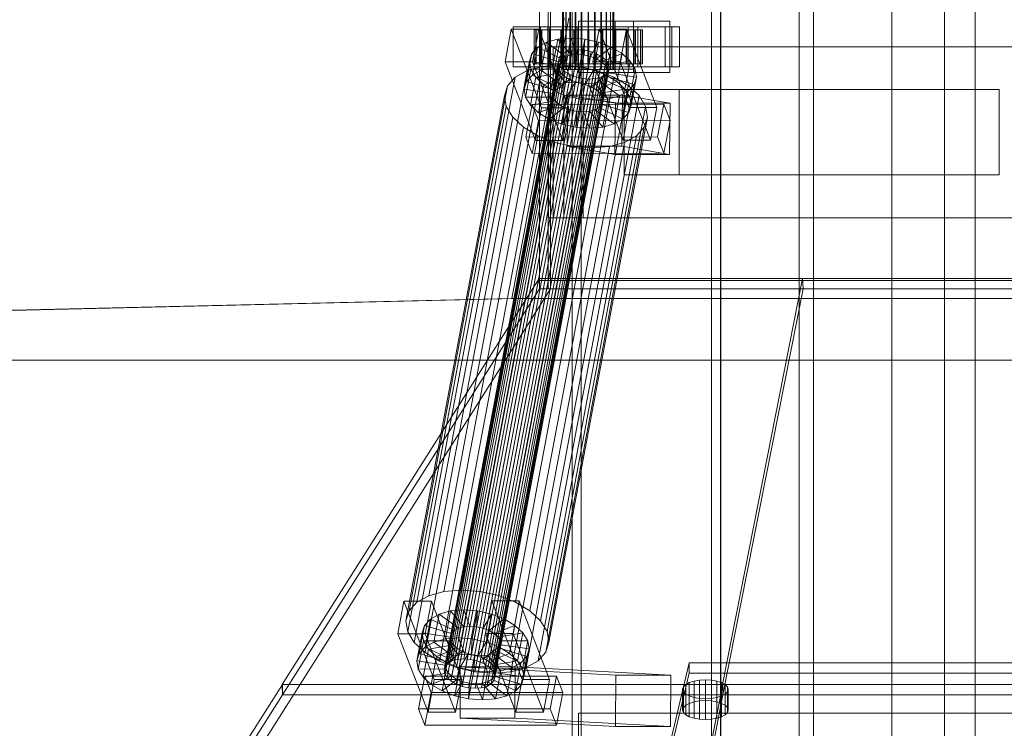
# Model space of a CAD drawing. Header units: millimetres. Extents: x -4738 to 65662, y -68080 to 6847.
# Tile 439 of 656: x 1729 to 2075, y -18379 to -18130. Entities that reach past the tile are written whole.
import ezdxf

# ---------------------------------------------------------------- set-up
doc = ezdxf.new("R2010")
doc.units = ezdxf.units.MM
doc.layers.add('superior_C01', color=7, linetype='Continuous', lineweight=0)
doc.layers.add('superior_tolva-C01', color=7, linetype='Continuous', lineweight=0)

msp = doc.modelspace()

# ---------------------------------------------------------------- linework, layer by layer
at = {"layer": 'superior_C01'}
for p, q in [((2053.856, -17550), (2053.856, -18450)), ((2064.641, -18450), (2064.641, -17550)), ((1975.375, -17570), (1975.375, -18430)), ((2002.875, -17570), (2002.875, -18430)), ((2007.875, -18430), (2007.875, -17570)), ((2035.375, -18430), (2035.375, -17570)), ((1923.146, -17575), (1923.146, -18425)), ((1926.382, -18425), (1926.382, -17575)), ((1972.065, -18425), (1972.065, -17575)), ((1975.301, -17575), (1975.301, -18425)), ((1919.841, -18148), (1919.841, -17852)), ((1920.122, -18148), (1920.122, -17852)), ((1920.174, -18148), (1920.174, -17852)), ((1920.996, -18148), (1920.996, -17852)), ((1921.097, -18148), (1921.097, -17852)), ((1922.406, -18148), (1922.406, -17852)), ((1922.548, -18148), (1922.548, -17852)), ((1924.254, -18148), (1924.254, -17852)), ((1924.428, -18148), (1924.428, -17852)), ((1926.414, -18148), (1926.414, -17852)), ((1926.609, -18148), (1926.609, -17852)), ((1928.74, -18148), (1928.74, -17852)), ((1928.941, -18148), (1928.941, -17852)), ((1931.072, -18148), (1931.072, -17852)), ((1931.267, -18148), (1931.267, -17852)), ((1933.253, -18148), (1933.253, -17852)), ((1933.427, -18148), (1933.427, -17852)), ((1935.133, -18148), (1935.133, -17852)), ((1935.275, -18148), (1935.275, -17852)), ((1936.584, -18148), (1936.584, -17852)), ((1936.685, -18148), (1936.685, -17852)), ((1937.507, -17852), (1937.507, -18148)), ((1937.559, -18148), (1937.559, -17852)), ((1937.84, -18148), (1937.84, -17852)), ((1920.384, -18130), (1901.94, -18228.298)), ((1903.548, -18228.298), (1921.992, -18130)), ((1944.671, -18131), (1925.412, -18131)), ((1925.412, -18131), (1925.412, -18149)), ((1938.246, -18131), (1925.412, -18131)), ((1938.246, -18149), (1938.246, -18131)), ((1938.246, -18131), (1957.505, -18131)), ((1944.671, -18149), (1944.671, -18131)), ((1944.671, -18131), (1957.505, -18131)), ((1957.505, -18131), (1957.505, -18149)), ((1901.79, -18133.859), (1899.638, -18145.327)), ((1911.419, -18133.847), (1901.79, -18133.859)), ((1912.422, -18161.391), (1901.79, -18133.859)), ((1912.047, -18133), (1902.417, -18133)), ((1902.417, -18133), (1902.417, -18147)), ((1915.359, -18133), (1902.417, -18133)), ((1909.267, -18145.315), (1911.419, -18133.847)), ((1910.434, -18134), (1909.842, -18134)), ((1909.842, -18134), (1919.841, -18134)), ((1909.842, -18146), (1909.842, -18134)), ((1909.842, -18134), (1910.544, -18134)), ((1912.281, -18134), (1910.434, -18134)), ((1910.434, -18134), (1920.122, -18134)), ((1910.434, -18146), (1910.434, -18134)), ((1910.544, -18134), (1920.174, -18134)), ((1910.544, -18146), (1910.544, -18134)), ((1910.544, -18134), (1912.493, -18134)), ((1911.419, -18133.847), (1922.052, -18161.379)), ((1958.153, -18133), (1911.93, -18133)), ((1911.93, -18133), (1911.93, -18147)), ((1914.627, -18133), (1911.93, -18133)), ((1912.047, -18147), (1912.047, -18133)), ((1912.047, -18133), (1924.988, -18133)), ((1915.256, -18134), (1912.281, -18134)), ((1912.281, -18134), (1920.996, -18134)), ((1912.281, -18146), (1912.281, -18134)), ((1912.493, -18134), (1921.097, -18134)), ((1912.493, -18146), (1912.493, -18134)), ((1912.493, -18134), (1915.557, -18134)), ((1914.627, -18147), (1914.627, -18133)), ((1914.627, -18133), (1960.849, -18133)), ((1919.157, -18134), (1915.256, -18134)), ((1915.256, -18134), (1922.406, -18134)), ((1915.256, -18146), (1915.256, -18134)), ((1915.359, -18147), (1915.359, -18133)), ((1915.359, -18133), (1924.988, -18133)), ((1915.557, -18134), (1922.548, -18134)), ((1915.557, -18146), (1915.557, -18134)), ((1915.557, -18134), (1919.525, -18134)), ((1923.718, -18134), (1919.157, -18134)), ((1919.157, -18134), (1924.254, -18134)), ((1919.157, -18146), (1919.157, -18134)), ((1919.525, -18134), (1924.428, -18134)), ((1919.525, -18146), (1919.525, -18134)), ((1919.525, -18134), (1924.129, -18134)), ((1919.841, -18134), (1920.122, -18134)), ((1919.841, -18134), (1919.841, -18146)), ((1920.174, -18134), (1919.841, -18134)), ((1920.122, -18134), (1920.996, -18134)), ((1920.122, -18134), (1920.122, -18146)), ((1920.174, -18134), (1920.174, -18146)), ((1921.097, -18134), (1920.174, -18134)), ((1920.996, -18134), (1922.406, -18134)), ((1920.996, -18134), (1920.996, -18146)), ((1921.097, -18134), (1921.097, -18146)), ((1922.548, -18134), (1921.097, -18134)), ((1922.406, -18134), (1924.254, -18134)), ((1922.406, -18134), (1922.406, -18146)), ((1922.548, -18134), (1922.548, -18146)), ((1924.428, -18134), (1922.548, -18134)), ((1928.628, -18134), (1923.718, -18134)), ((1923.718, -18134), (1926.414, -18134)), ((1923.718, -18146), (1923.718, -18134)), ((1924.129, -18134), (1926.609, -18134)), ((1924.129, -18146), (1924.129, -18134)), ((1924.129, -18134), (1929.053, -18134)), ((1924.254, -18134), (1926.414, -18134)), ((1924.254, -18134), (1924.254, -18146)), ((1924.428, -18134), (1924.428, -18146)), ((1926.609, -18134), (1924.428, -18134)), ((1924.988, -18133), (1924.988, -18147)), ((1926.414, -18134), (1928.74, -18134)), ((1926.414, -18134), (1926.414, -18146)), ((1926.609, -18134), (1926.609, -18146)), ((1928.941, -18134), (1926.609, -18134)), ((1933.552, -18134), (1928.628, -18134)), ((1928.628, -18134), (1928.74, -18134)), ((1928.628, -18146), (1928.628, -18134)), ((1928.74, -18134), (1931.072, -18134)), ((1928.74, -18134), (1928.74, -18146)), ((1929.053, -18134), (1928.941, -18134)), ((1928.941, -18134), (1928.941, -18146)), ((1931.267, -18134), (1928.941, -18134)), ((1929.053, -18146), (1929.053, -18134)), ((1929.053, -18134), (1933.963, -18134)), ((1932.604, -18133.821), (1930.453, -18145.289)), ((1933.552, -18134), (1931.072, -18134)), ((1931.072, -18134), (1933.253, -18134)), ((1931.072, -18134), (1931.072, -18146)), ((1933.963, -18134), (1931.267, -18134)), ((1931.267, -18134), (1931.267, -18146)), ((1933.427, -18134), (1931.267, -18134)), ((1942.234, -18133.809), (1932.604, -18133.821)), ((1943.237, -18161.353), (1932.604, -18133.821)), ((1942.862, -18133), (1933.232, -18133)), ((1933.232, -18133), (1933.232, -18147)), ((1946.174, -18133), (1933.232, -18133)), ((1938.156, -18134), (1933.253, -18134)), ((1933.253, -18134), (1935.133, -18134)), ((1933.253, -18134), (1933.253, -18146)), ((1938.524, -18134), (1933.427, -18134)), ((1933.427, -18134), (1933.427, -18146)), ((1935.275, -18134), (1933.427, -18134)), ((1938.156, -18134), (1933.552, -18134)), ((1933.552, -18146), (1933.552, -18134)), ((1933.963, -18146), (1933.963, -18134)), ((1933.963, -18134), (1938.524, -18134)), ((1942.124, -18134), (1935.133, -18134)), ((1935.133, -18134), (1936.584, -18134)), ((1935.133, -18134), (1935.133, -18146)), ((1942.425, -18134), (1935.275, -18134)), ((1935.275, -18134), (1935.275, -18146)), ((1936.685, -18134), (1935.275, -18134)), ((1945.188, -18134), (1936.584, -18134)), ((1936.584, -18134), (1937.507, -18134)), ((1936.584, -18134), (1936.584, -18146)), ((1945.4, -18134), (1936.685, -18134)), ((1936.685, -18134), (1936.685, -18146)), ((1937.559, -18134), (1936.685, -18134)), ((1937.507, -18134), (1947.137, -18134)), ((1937.507, -18146), (1937.507, -18134)), ((1937.507, -18134), (1937.84, -18134)), ((1947.247, -18134), (1937.559, -18134)), ((1937.559, -18134), (1937.559, -18146)), ((1937.84, -18134), (1937.559, -18134)), ((1947.839, -18134), (1937.84, -18134)), ((1937.84, -18134), (1937.84, -18146)), ((1942.124, -18134), (1938.156, -18134)), ((1938.156, -18146), (1938.156, -18134)), ((1938.524, -18146), (1938.524, -18134)), ((1938.524, -18134), (1942.425, -18134)), ((1940.082, -18145.277), (1942.234, -18133.809)), ((1945.188, -18134), (1942.124, -18134)), ((1942.124, -18146), (1942.124, -18134)), ((1942.234, -18133.809), (1952.867, -18161.341)), ((1942.425, -18146), (1942.425, -18134)), ((1942.425, -18134), (1945.4, -18134)), ((1942.862, -18147), (1942.862, -18133)), ((1942.862, -18133), (1955.803, -18133)), ((1947.137, -18134), (1945.188, -18134)), ((1945.188, -18146), (1945.188, -18134)), ((1945.4, -18146), (1945.4, -18134)), ((1945.4, -18134), (1947.247, -18134)), ((1946.174, -18147), (1946.174, -18133)), ((1946.174, -18133), (1955.803, -18133)), ((1947.137, -18134), (1947.137, -18146)), ((1947.839, -18134), (1947.137, -18134)), ((1947.247, -18146), (1947.247, -18134)), ((1947.247, -18134), (1947.839, -18134)), ((1947.839, -18146), (1947.839, -18134)), ((1955.803, -18133), (1955.803, -18147)), ((1958.153, -18147), (1958.153, -18133)), ((1958.153, -18133), (1960.849, -18133)), ((1960.849, -18133), (1960.849, -18147)), ((1918.152, -18137.325), (1914.16, -18138.419)), ((1916.308, -18147.155), (1918.152, -18137.325)), ((1922.744, -18136.948), (1918.152, -18137.325)), ((1918.152, -18137.325), (1922.784, -18142.862)), ((1920.9, -18146.777), (1922.744, -18136.948)), ((1927.623, -18137.313), (1922.744, -18136.948)), ((1922.744, -18136.948), (1924.959, -18142.683)), ((1925.779, -18147.143), (1927.623, -18137.313)), ((1927.623, -18137.313), (1927.27, -18142.856)), ((1932.456, -18138.396), (1927.623, -18137.313)), ((1881.084, -18355.541), (1921.201, -18141.742)), ((1882.975, -18355.022), (1923.092, -18141.224)), ((1885.15, -18354.844), (1925.267, -18141.045)), ((1887.461, -18355.017), (1927.578, -18141.218)), ((1889.751, -18355.53), (1929.867, -18141.731)), ((1911.039, -18140.156), (1909.003, -18142.416)), ((1909.195, -18149.985), (1911.039, -18140.156)), ((1914.16, -18138.419), (1911.039, -18140.156)), ((1911.039, -18140.156), (1919.415, -18144.203)), ((1912.315, -18148.249), (1914.16, -18138.419)), ((1914.16, -18138.419), (1920.893, -18143.38)), ((2232.828, -18140), (1914.896, -18140)), ((1914.896, -18140), (1914.896, -18200)), ((1916.514, -18140), (1914.896, -18140)), ((2234.445, -18140), (1916.514, -18140)), ((1916.514, -18140), (1916.514, -18200)), ((1920.289, -18140), (1916.514, -18140)), ((1921.201, -18141.742), (1919.722, -18142.565)), ((2238.22, -18140), (1920.289, -18140)), ((1920.289, -18140), (1920.289, -18200)), ((1927.029, -18140), (1920.289, -18140)), ((1923.092, -18141.224), (1921.201, -18141.742)), ((1925.267, -18141.045), (1923.092, -18141.224)), ((1927.578, -18141.218), (1925.267, -18141.045)), ((1927.029, -18200), (1927.029, -18140)), ((1927.029, -18140), (2244.96, -18140)), ((1929.867, -18141.731), (1927.578, -18141.218)), ((1932.456, -18138.396), (1929.56, -18143.369)), ((1931.979, -18142.549), (1929.867, -18141.731)), ((1930.612, -18148.226), (1932.456, -18138.396)), ((1936.914, -18140.123), (1931.672, -18144.188)), ((1936.914, -18140.123), (1932.456, -18138.396)), ((1935.07, -18149.953), (1936.914, -18140.123)), ((1940.694, -18142.377), (1936.914, -18140.123)), ((1878.257, -18358.68), (1918.373, -18144.881)), ((1878.642, -18357.434), (1918.758, -18143.635)), ((1879.606, -18356.363), (1919.722, -18142.565)), ((1891.863, -18356.348), (1931.979, -18142.549)), ((1893.653, -18357.415), (1933.769, -18143.617)), ((1894.999, -18358.659), (1935.116, -18144.861)), ((1906.346, -18154.877), (1908.191, -18145.047)), ((1907.159, -18152.246), (1909.003, -18142.416)), ((1909.003, -18142.416), (1908.191, -18145.047)), ((1908.191, -18145.047), (1918.066, -18146.52)), ((1908.191, -18145.047), (1908.657, -18147.868)), ((1909.003, -18142.416), (1918.451, -18145.274)), ((1919.415, -18144.203), (1917.571, -18154.033)), ((1918.758, -18143.635), (1918.373, -18144.881)), ((1918.373, -18144.881), (1918.594, -18146.218)), ((1918.451, -18145.274), (1919.415, -18144.203)), ((1919.722, -18142.565), (1918.758, -18143.635)), ((1920.893, -18143.38), (1919.049, -18153.21)), ((1919.415, -18144.203), (1920.893, -18143.38)), ((1920.893, -18143.38), (1922.784, -18142.862)), ((1922.784, -18142.862), (1920.94, -18152.692)), ((1922.784, -18142.862), (1924.959, -18142.683)), ((1924.959, -18142.683), (1923.115, -18152.513)), ((1924.959, -18142.683), (1927.27, -18142.856)), ((1927.27, -18142.856), (1925.426, -18152.686)), ((1927.27, -18142.856), (1929.56, -18143.369)), ((1929.56, -18143.369), (1927.715, -18153.199)), ((1929.56, -18143.369), (1931.672, -18144.188)), ((1931.672, -18144.188), (1929.827, -18154.017)), ((1931.672, -18144.188), (1933.462, -18145.255)), ((1933.769, -18143.617), (1931.979, -18142.549)), ((1940.694, -18142.377), (1933.462, -18145.255)), ((1935.116, -18144.861), (1933.769, -18143.617)), ((1943.537, -18145.003), (1934.808, -18146.499)), ((1935.927, -18146.196), (1935.116, -18144.861)), ((1938.849, -18152.207), (1940.694, -18142.377)), ((1943.537, -18145.003), (1940.694, -18142.377)), ((1941.692, -18154.833), (1943.537, -18145.003)), ((1945.249, -18147.823), (1943.537, -18145.003)), ((1872.808, -18332.659), (1907.391, -18148.35)), ((1878.145, -18331.197), (1912.728, -18146.887)), ((1878.477, -18360.017), (1918.594, -18146.218)), ((1879.289, -18361.352), (1919.405, -18147.554)), ((1884.284, -18330.692), (1918.867, -18146.383)), ((1890.806, -18331.181), (1925.39, -18146.872)), ((1935.927, -18146.196), (1895.811, -18359.995)), ((1896.031, -18361.332), (1936.148, -18147.533)), ((1897.268, -18332.629), (1931.851, -18148.32)), ((1899.638, -18145.327), (1909.267, -18145.315)), ((1899.638, -18145.327), (1910.27, -18172.859)), ((1902.417, -18147), (1912.047, -18147)), ((1902.417, -18147), (1915.359, -18147)), ((1907.391, -18148.35), (1903.22, -18150.672)), ((1906.812, -18157.698), (1908.657, -18147.868)), ((1912.728, -18146.887), (1907.391, -18148.35)), ((1908.657, -18147.868), (1918.286, -18147.856)), ((1908.657, -18147.868), (1910.369, -18150.688)), ((1909.195, -18149.985), (1912.315, -18148.249)), ((1919.9, -18172.847), (1909.267, -18145.315)), ((1919.841, -18146), (1909.842, -18146)), ((1909.842, -18146), (1910.434, -18146)), ((1910.544, -18146), (1909.842, -18146)), ((1920.122, -18146), (1910.434, -18146)), ((1910.434, -18146), (1912.281, -18146)), ((1920.174, -18146), (1910.544, -18146)), ((1912.493, -18146), (1910.544, -18146)), ((1911.93, -18147), (1958.153, -18147)), ((1911.93, -18147), (1914.627, -18147)), ((1924.988, -18147), (1912.047, -18147)), ((1920.996, -18146), (1912.281, -18146)), ((1912.281, -18146), (1915.256, -18146)), ((1912.315, -18148.249), (1916.308, -18147.155)), ((1919.049, -18153.21), (1912.315, -18148.249)), ((1921.097, -18146), (1912.493, -18146)), ((1915.557, -18146), (1912.493, -18146)), ((1918.867, -18146.383), (1912.728, -18146.887)), ((1960.849, -18147), (1914.627, -18147)), ((1922.406, -18146), (1915.256, -18146)), ((1915.256, -18146), (1919.157, -18146)), ((1924.988, -18147), (1915.359, -18147)), ((1922.548, -18146), (1915.557, -18146)), ((1919.525, -18146), (1915.557, -18146)), ((1918.066, -18146.52), (1916.221, -18156.35)), ((1916.308, -18147.155), (1920.9, -18146.777)), ((1920.94, -18152.692), (1916.308, -18147.155)), ((1918.286, -18147.856), (1916.442, -18157.686)), ((1918.451, -18145.274), (1916.606, -18155.103)), ((1918.066, -18146.52), (1918.451, -18145.274)), ((1918.286, -18147.856), (1918.066, -18146.52)), ((1919.098, -18149.192), (1918.286, -18147.856)), ((1918.594, -18146.218), (1919.405, -18147.554)), ((1925.39, -18146.872), (1918.867, -18146.383)), ((1924.254, -18146), (1919.157, -18146)), ((1919.157, -18146), (1923.718, -18146)), ((1919.405, -18147.554), (1920.752, -18148.798)), ((1924.428, -18146), (1919.525, -18146)), ((1924.129, -18146), (1919.525, -18146)), ((1920.122, -18146), (1919.841, -18146)), ((1919.841, -18146), (1920.174, -18146)), ((1920.174, -18148), (1919.841, -18148)), ((1919.841, -18148), (1920.122, -18148)), ((1920.996, -18146), (1920.122, -18146)), ((1920.122, -18148), (1920.996, -18148)), ((1920.174, -18146), (1921.097, -18146)), ((1921.097, -18148), (1920.174, -18148)), ((1923.115, -18152.513), (1920.9, -18146.777)), ((1920.9, -18146.777), (1925.779, -18147.143)), ((1922.406, -18146), (1920.996, -18146)), ((1920.996, -18148), (1922.406, -18148)), ((1921.097, -18146), (1922.548, -18146)), ((1922.548, -18148), (1921.097, -18148)), ((1924.254, -18146), (1922.406, -18146)), ((1922.406, -18148), (1924.254, -18148)), ((1922.548, -18146), (1924.428, -18146)), ((1924.428, -18148), (1922.548, -18148)), ((1926.414, -18146), (1923.718, -18146)), ((1923.718, -18146), (1928.628, -18146)), ((1926.609, -18146), (1924.129, -18146)), ((1929.053, -18146), (1924.129, -18146)), ((1926.414, -18146), (1924.254, -18146)), ((1924.254, -18148), (1926.414, -18148)), ((1924.428, -18146), (1926.609, -18146)), ((1926.609, -18148), (1924.428, -18148)), ((1931.851, -18148.32), (1925.39, -18146.872)), ((1925.426, -18152.686), (1925.779, -18147.143)), ((1925.779, -18147.143), (1930.612, -18148.226)), ((1928.74, -18146), (1926.414, -18146)), ((1926.414, -18148), (1928.74, -18148)), ((1926.609, -18146), (1928.941, -18146)), ((1928.941, -18148), (1926.609, -18148)), ((1927.715, -18153.199), (1930.612, -18148.226)), ((1928.74, -18146), (1928.628, -18146)), ((1928.628, -18146), (1933.552, -18146)), ((1931.072, -18146), (1928.74, -18146)), ((1928.74, -18148), (1931.072, -18148)), ((1928.941, -18146), (1929.053, -18146)), ((1928.941, -18146), (1931.267, -18146)), ((1931.267, -18148), (1928.941, -18148)), ((1933.963, -18146), (1929.053, -18146)), ((1930.453, -18145.289), (1940.082, -18145.277)), ((1930.453, -18145.289), (1941.085, -18172.821)), ((1930.612, -18148.226), (1935.07, -18149.953)), ((1933.253, -18146), (1931.072, -18146)), ((1931.072, -18146), (1933.552, -18146)), ((1931.072, -18148), (1933.253, -18148)), ((1931.267, -18146), (1933.963, -18146)), ((1931.267, -18146), (1933.427, -18146)), ((1933.427, -18148), (1931.267, -18148)), ((1933.462, -18145.255), (1931.617, -18155.085)), ((1937.811, -18150.629), (1931.851, -18148.32)), ((1934.808, -18146.499), (1932.964, -18156.329)), ((1933.232, -18147), (1942.862, -18147)), ((1933.232, -18147), (1946.174, -18147)), ((1935.133, -18146), (1933.253, -18146)), ((1933.253, -18146), (1938.156, -18146)), ((1933.253, -18148), (1935.133, -18148)), ((1933.427, -18146), (1938.524, -18146)), ((1933.427, -18146), (1935.275, -18146)), ((1935.275, -18148), (1933.427, -18148)), ((1933.462, -18145.255), (1934.808, -18146.499)), ((1933.552, -18146), (1938.156, -18146)), ((1933.775, -18157.665), (1935.62, -18147.835)), ((1938.524, -18146), (1933.963, -18146)), ((1934.808, -18146.499), (1935.62, -18147.835)), ((1936.584, -18146), (1935.133, -18146)), ((1935.133, -18146), (1942.124, -18146)), ((1935.133, -18148), (1936.584, -18148)), ((1935.275, -18146), (1942.425, -18146)), ((1935.275, -18146), (1936.685, -18146)), ((1936.685, -18148), (1935.275, -18148)), ((1935.62, -18147.835), (1945.249, -18147.823)), ((1935.62, -18147.835), (1935.84, -18149.171)), ((1935.763, -18148.779), (1936.148, -18147.533)), ((1936.148, -18147.533), (1935.927, -18146.196)), ((1937.507, -18146), (1936.584, -18146)), ((1936.584, -18146), (1945.188, -18146)), ((1936.584, -18148), (1937.507, -18148)), ((1936.685, -18146), (1945.4, -18146)), ((1936.685, -18146), (1937.559, -18146)), ((1937.559, -18148), (1936.685, -18148)), ((1947.137, -18146), (1937.507, -18146)), ((1937.84, -18146), (1937.507, -18146)), ((1937.507, -18148), (1937.84, -18148)), ((1937.559, -18146), (1947.247, -18146)), ((1937.559, -18146), (1937.84, -18146)), ((1937.84, -18148), (1937.559, -18148)), ((1937.84, -18146), (1947.839, -18146)), ((1938.156, -18146), (1942.124, -18146)), ((1942.425, -18146), (1938.524, -18146)), ((1950.715, -18172.809), (1940.082, -18145.277)), ((1942.124, -18146), (1945.188, -18146)), ((1945.4, -18146), (1942.425, -18146)), ((1955.803, -18147), (1942.862, -18147)), ((1945.249, -18147.823), (1943.405, -18157.653)), ((1945.188, -18146), (1947.137, -18146)), ((1945.715, -18150.644), (1945.249, -18147.823)), ((1947.247, -18146), (1945.4, -18146)), ((1955.803, -18147), (1946.174, -18147)), ((1947.137, -18146), (1947.839, -18146)), ((1947.839, -18146), (1947.247, -18146)), ((1960.849, -18147), (1958.153, -18147)), ((1868.637, -18334.981), (1903.22, -18150.672)), ((1880.635, -18362.596), (1920.752, -18148.798)), ((1882.425, -18363.664), (1922.542, -18149.865)), ((1884.537, -18364.482), (1924.654, -18150.683)), ((1886.827, -18364.995), (1926.943, -18151.196)), ((1889.138, -18365.168), (1929.254, -18151.369)), ((1891.313, -18364.989), (1931.429, -18151.191)), ((1893.204, -18364.471), (1933.32, -18150.672)), ((1894.682, -18363.648), (1934.798, -18149.85)), ((1895.646, -18362.578), (1935.763, -18148.779)), ((1903.22, -18150.672), (1900.498, -18153.694)), ((1903.228, -18334.938), (1937.811, -18150.629)), ((1907.159, -18152.246), (1909.195, -18149.985)), ((1908.525, -18160.518), (1910.369, -18150.688)), ((1917.571, -18154.033), (1909.195, -18149.985)), ((1910.369, -18150.688), (1919.098, -18149.192)), ((1910.369, -18150.688), (1913.212, -18153.314)), ((1913.212, -18153.314), (1920.444, -18150.436)), ((1916.992, -18155.567), (1922.234, -18151.503)), ((1919.098, -18149.192), (1917.253, -18159.022)), ((1920.444, -18150.436), (1918.6, -18160.266)), ((1920.444, -18150.436), (1919.098, -18149.192)), ((1922.234, -18151.503), (1920.39, -18161.333)), ((1922.234, -18151.503), (1920.444, -18150.436)), ((1920.752, -18148.798), (1922.542, -18149.865)), ((1924.346, -18152.321), (1922.234, -18151.503)), ((1922.542, -18149.865), (1924.654, -18150.683)), ((1924.654, -18150.683), (1926.943, -18151.196)), ((1925.412, -18149), (1944.671, -18149)), ((1938.246, -18149), (1925.412, -18149)), ((1926.943, -18151.196), (1929.254, -18151.369)), ((1929.254, -18151.369), (1931.429, -18151.191)), ((1929.827, -18154.017), (1935.07, -18149.953)), ((1931.429, -18151.191), (1933.32, -18150.672)), ((1934.491, -18151.488), (1932.647, -18161.318)), ((1934.491, -18151.488), (1933.013, -18152.311)), ((1933.32, -18150.672), (1934.798, -18149.85)), ((1935.455, -18150.417), (1933.611, -18160.247)), ((1935.84, -18149.171), (1933.996, -18159.001)), ((1935.455, -18150.417), (1934.491, -18151.488)), ((1942.867, -18155.535), (1934.491, -18151.488)), ((1934.798, -18149.85), (1935.763, -18148.779)), ((1935.07, -18149.953), (1938.849, -18152.207)), ((1935.84, -18149.171), (1935.455, -18150.417)), ((1944.903, -18153.275), (1935.455, -18150.417)), ((1945.715, -18150.644), (1935.84, -18149.171)), ((1942.863, -18153.641), (1937.811, -18150.629)), ((1957.505, -18149), (1938.246, -18149)), ((1943.871, -18160.474), (1945.715, -18150.644)), ((1957.505, -18149), (1944.671, -18149)), ((1944.903, -18153.275), (1945.715, -18150.644)), ((1865.915, -18338.003), (1900.498, -18153.694)), ((1900.498, -18153.694), (1899.412, -18157.211)), ((1906.346, -18154.877), (1907.159, -18152.246)), ((1916.221, -18156.35), (1906.346, -18154.877)), ((1906.812, -18157.698), (1906.346, -18154.877)), ((1916.606, -18155.103), (1907.159, -18152.246)), ((1908.28, -18337.95), (1942.863, -18153.641)), ((1911.368, -18163.144), (1913.212, -18153.314)), ((1913.212, -18153.314), (1916.992, -18155.567)), ((1915.147, -18165.397), (1916.992, -18155.567)), ((1916.606, -18155.103), (1916.221, -18156.35)), ((1917.571, -18154.033), (1916.606, -18155.103)), ((1916.992, -18155.567), (1921.45, -18157.295)), ((1919.049, -18153.21), (1917.571, -18154.033)), ((1920.94, -18152.692), (1919.049, -18153.21)), ((1923.115, -18152.513), (1920.94, -18152.692)), ((1921.45, -18157.295), (1924.346, -18152.321)), ((1924.346, -18152.321), (1922.502, -18162.151)), ((1925.426, -18152.686), (1923.115, -18152.513)), ((1926.636, -18152.835), (1924.346, -18152.321)), ((1926.636, -18152.835), (1924.791, -18162.664)), ((1927.715, -18153.199), (1925.426, -18152.686)), ((1926.283, -18158.378), (1926.636, -18152.835)), ((1928.947, -18153.008), (1926.636, -18152.835)), ((1928.947, -18153.008), (1927.102, -18162.837)), ((1929.827, -18154.017), (1927.715, -18153.199)), ((1931.122, -18152.829), (1928.947, -18153.008)), ((1931.162, -18158.743), (1928.947, -18153.008)), ((1931.122, -18152.829), (1929.277, -18162.659)), ((1931.617, -18155.085), (1929.827, -18154.017)), ((1933.013, -18152.311), (1931.122, -18152.829)), ((1935.754, -18158.366), (1931.122, -18152.829)), ((1933.013, -18152.311), (1931.168, -18162.14)), ((1931.617, -18155.085), (1938.849, -18152.207)), ((1932.964, -18156.329), (1931.617, -18155.085)), ((1932.964, -18156.329), (1941.692, -18154.833)), ((1939.746, -18157.272), (1933.013, -18152.311)), ((1938.849, -18152.207), (1941.692, -18154.833)), ((1939.746, -18157.272), (1942.867, -18155.535)), ((1941.022, -18165.365), (1942.867, -18155.535)), ((1960.74, -18155), (1941.481, -18155)), ((1941.481, -18155), (1941.481, -18185)), ((2053.856, -18155), (1941.481, -18155)), ((1941.692, -18154.833), (1943.405, -18157.653)), ((1946.663, -18157.152), (1942.863, -18153.641)), ((1942.867, -18155.535), (1944.903, -18153.275)), ((1943.058, -18163.105), (1944.903, -18153.275)), ((1960.74, -18185), (1960.74, -18155)), ((1960.74, -18155), (2073.116, -18155)), ((2053.856, -18185), (2053.856, -18155)), ((2053.856, -18155), (2073.116, -18155)), ((2073.116, -18155), (2073.116, -18185)), ((1864.829, -18341.52), (1899.412, -18157.211)), ((1899.412, -18157.211), (1900.034, -18160.982)), ((1916.442, -18157.686), (1906.812, -18157.698)), ((1908.525, -18160.518), (1906.812, -18157.698)), ((1917.253, -18159.022), (1908.525, -18160.518)), ((1912.08, -18341.461), (1946.663, -18157.152)), ((1916.221, -18156.35), (1916.442, -18157.686)), ((1916.442, -18157.686), (1917.253, -18159.022)), ((1917.253, -18159.022), (1918.6, -18160.266)), ((1919.605, -18167.125), (1921.45, -18157.295)), ((1921.608, -18156.962), (1921.384, -18174.943)), ((1921.45, -18157.295), (1926.283, -18158.378)), ((1940.867, -18156.962), (1921.608, -18156.962)), ((1938.352, -18159.83), (1921.608, -18156.962)), ((1924.439, -18168.208), (1926.283, -18158.378)), ((1926.283, -18158.378), (1931.162, -18158.743)), ((1929.317, -18168.573), (1931.162, -18158.743)), ((1931.162, -18158.743), (1935.754, -18158.366)), ((1933.775, -18157.665), (1932.964, -18156.329)), ((1933.611, -18160.247), (1933.996, -18159.001)), ((1943.405, -18157.653), (1933.775, -18157.665)), ((1933.996, -18159.001), (1933.775, -18157.665)), ((1933.909, -18168.196), (1935.754, -18158.366)), ((1933.996, -18159.001), (1943.871, -18160.474)), ((1935.754, -18158.366), (1939.746, -18157.272)), ((1937.902, -18167.102), (1939.746, -18157.272)), ((1940.643, -18174.943), (1940.867, -18156.962)), ((1940.867, -18156.962), (1957.611, -18159.83)), ((1943.405, -18157.653), (1943.871, -18160.474)), ((1948.953, -18160.922), (1946.663, -18157.152)), ((1865.451, -18345.291), (1900.034, -18160.982)), ((1900.034, -18160.982), (1902.324, -18164.752)), ((1909.09, -18160.247), (1906.939, -18171.715)), ((1911.368, -18163.144), (1908.525, -18160.518)), ((1955.313, -18160.19), (1909.09, -18160.247)), ((1911.306, -18165.983), (1909.09, -18160.247)), ((1910.27, -18172.859), (1912.422, -18161.391)), ((1918.6, -18160.266), (1911.368, -18163.144)), ((1912.422, -18161.391), (1922.052, -18161.379)), ((1948.953, -18160.922), (1914.37, -18345.231)), ((1920.39, -18161.333), (1915.147, -18165.397)), ((1918.6, -18160.266), (1920.39, -18161.333)), ((1922.502, -18162.151), (1919.605, -18167.125)), ((1922.052, -18161.379), (1919.9, -18172.847)), ((1920.39, -18161.333), (1922.502, -18162.151)), ((1922.502, -18162.151), (1924.791, -18162.664)), ((1929.277, -18162.659), (1931.168, -18162.14)), ((1931.168, -18162.14), (1932.647, -18161.318)), ((1931.168, -18162.14), (1937.902, -18167.102)), ((1932.647, -18161.318), (1933.611, -18160.247)), ((1932.647, -18161.318), (1941.022, -18165.365)), ((1933.611, -18160.247), (1943.058, -18163.105)), ((1938.128, -18177.811), (1938.352, -18159.83)), ((1938.352, -18159.83), (1957.611, -18159.83)), ((1941.085, -18172.821), (1943.237, -18161.353)), ((1943.871, -18160.474), (1943.058, -18163.105)), ((1943.237, -18161.353), (1952.867, -18161.341)), ((1949.576, -18164.693), (1948.953, -18160.922)), ((1952.867, -18161.341), (1950.715, -18172.809)), ((1953.161, -18171.658), (1955.313, -18160.19)), ((1955.313, -18160.19), (1957.528, -18165.926)), ((1957.611, -18159.83), (1957.387, -18177.811)), ((1867.741, -18349.061), (1902.324, -18164.752)), ((1902.324, -18164.752), (1906.125, -18168.263)), ((1911.306, -18165.983), (1957.528, -18165.926)), ((1915.147, -18165.397), (1911.368, -18163.144)), ((1914.993, -18349.002), (1949.576, -18164.693)), ((1919.605, -18167.125), (1915.147, -18165.397)), ((1924.791, -18162.664), (1924.439, -18168.208)), ((1924.791, -18162.664), (1927.102, -18162.837)), ((1927.102, -18162.837), (1929.277, -18162.659)), ((1927.102, -18162.837), (1929.317, -18168.573)), ((1929.277, -18162.659), (1933.909, -18168.196)), ((1941.022, -18165.365), (1937.902, -18167.102)), ((1943.058, -18163.105), (1941.022, -18165.365)), ((1948.489, -18168.21), (1949.576, -18164.693)), ((1957.528, -18165.926), (1955.376, -18177.394)), ((1871.542, -18352.572), (1906.125, -18168.263)), ((1906.125, -18168.263), (1911.177, -18171.275)), ((1909.154, -18177.451), (1911.306, -18165.983)), ((1913.906, -18352.519), (1948.489, -18168.21)), ((1924.439, -18168.208), (1919.605, -18167.125)), ((1929.317, -18168.573), (1924.439, -18168.208)), ((1933.909, -18168.196), (1929.317, -18168.573)), ((1937.902, -18167.102), (1933.909, -18168.196)), ((1945.768, -18171.232), (1948.489, -18168.21)), ((1876.594, -18355.584), (1911.177, -18171.275)), ((1906.939, -18171.715), (1953.161, -18171.658)), ((1906.939, -18171.715), (1909.154, -18177.451)), ((1919.9, -18172.847), (1910.27, -18172.859)), ((1911.177, -18171.275), (1917.137, -18173.584)), ((1911.185, -18355.541), (1945.768, -18171.232)), ((1950.715, -18172.809), (1941.085, -18172.821)), ((1941.596, -18173.554), (1945.768, -18171.232)), ((1955.376, -18177.394), (1953.161, -18171.658)), ((1882.554, -18357.893), (1917.137, -18173.584)), ((1889.015, -18359.341), (1923.598, -18175.032)), ((1895.537, -18359.83), (1930.12, -18175.521)), ((1901.676, -18359.326), (1936.259, -18175.016)), ((1907.013, -18357.863), (1941.596, -18173.554)), ((1917.137, -18173.584), (1923.598, -18175.032)), ((1921.384, -18174.943), (1940.643, -18174.943)), ((1938.128, -18177.811), (1921.384, -18174.943)), ((1923.598, -18175.032), (1930.12, -18175.521)), ((1930.12, -18175.521), (1936.259, -18175.016)), ((1936.259, -18175.016), (1941.596, -18173.554)), ((1957.387, -18177.811), (1940.643, -18174.943)), ((1955.376, -18177.394), (1909.154, -18177.451)), ((1957.387, -18177.811), (1938.128, -18177.811)), ((1941.481, -18185), (1960.74, -18185)), ((1941.481, -18185), (2053.856, -18185)), ((2073.116, -18185), (1960.74, -18185)), ((2073.116, -18185), (2053.856, -18185)), ((1914.896, -18200), (2229.292, -18200)), ((1914.896, -18200), (1916.514, -18200)), ((1916.514, -18200), (2230.91, -18200)), ((1916.514, -18200), (1920.289, -18200)), ((1920.289, -18200), (2234.684, -18200)), ((1920.289, -18200), (1927.029, -18200)), ((2241.425, -18200), (1927.029, -18200)), ((1901.94, -18228.298), (995.816, -18250)), ((997.424, -18250), (1903.548, -18228.298)), ((1901.94, -18228.298), (1903.548, -18228.298)), ((2846.1, -18228.298), (1901.94, -18228.298)), ((1903.548, -18228.298), (2847.707, -18228.298)), ((10242.208, -18250), (1103.221, -18250)), ((1104.577, -18250), (10243.564, -18250)), ((1872.808, -18332.659), (1878.145, -18331.197)), ((1878.145, -18331.197), (1884.284, -18330.692)), ((1884.284, -18330.692), (1890.806, -18331.181)), ((1890.806, -18331.181), (1897.268, -18332.629)), ((1864.132, -18334.551), (1861.981, -18346.02)), ((1873.762, -18334.539), (1864.132, -18334.551)), ((1874.765, -18362.083), (1864.132, -18334.551)), ((1865.915, -18338.003), (1868.637, -18334.981)), ((1868.637, -18334.981), (1872.808, -18332.659)), ((1871.61, -18346.008), (1873.762, -18334.539)), ((1873.762, -18334.539), (1884.395, -18362.071)), ((1894.947, -18334.513), (1892.796, -18345.981)), ((1904.577, -18334.501), (1894.947, -18334.513)), ((1905.58, -18362.045), (1894.947, -18334.513)), ((1897.268, -18332.629), (1903.228, -18334.938)), ((1902.425, -18345.969), (1904.577, -18334.501)), ((1903.228, -18334.938), (1908.28, -18337.95)), ((1904.577, -18334.501), (1915.21, -18362.033)), ((1864.829, -18341.52), (1865.915, -18338.003)), ((1880.495, -18338.017), (1876.503, -18339.111)), ((1878.651, -18347.847), (1880.495, -18338.017)), ((1885.087, -18337.64), (1880.495, -18338.017)), ((1880.495, -18338.017), (1885.127, -18343.554)), ((1883.243, -18347.47), (1885.087, -18337.64)), ((1889.966, -18338.005), (1885.087, -18337.64)), ((1885.087, -18337.64), (1887.302, -18343.376)), ((1888.122, -18347.835), (1889.966, -18338.005)), ((1889.966, -18338.005), (1889.613, -18343.549)), ((1894.799, -18339.088), (1889.966, -18338.005)), ((1908.28, -18337.95), (1912.08, -18341.461)), ((1865.451, -18345.291), (1864.829, -18341.52)), ((1873.382, -18340.848), (1871.346, -18343.108)), ((1871.538, -18350.678), (1873.382, -18340.848)), ((1876.503, -18339.111), (1873.382, -18340.848)), ((1873.382, -18340.848), (1881.758, -18344.895)), ((1874.658, -18348.941), (1876.503, -18339.111)), ((1876.503, -18339.111), (1883.236, -18344.073)), ((1894.799, -18339.088), (1891.903, -18344.062)), ((1892.955, -18348.918), (1894.799, -18339.088)), ((1899.257, -18340.816), (1894.014, -18344.88)), ((1899.257, -18340.816), (1894.799, -18339.088)), ((1897.413, -18350.645), (1899.257, -18340.816)), ((1903.037, -18343.069), (1899.257, -18340.816)), ((1912.08, -18341.461), (1914.37, -18345.231)), ((1867.741, -18349.061), (1865.451, -18345.291)), ((1869.502, -18352.938), (1871.346, -18343.108)), ((1871.346, -18343.108), (1870.534, -18345.739)), ((1871.346, -18343.108), (1880.793, -18345.966)), ((1881.758, -18344.895), (1879.913, -18354.725)), ((1880.793, -18345.966), (1881.758, -18344.895)), ((1883.236, -18344.073), (1881.392, -18353.902)), ((1881.758, -18344.895), (1883.236, -18344.073)), ((1883.236, -18344.073), (1885.127, -18343.554)), ((1885.127, -18343.554), (1883.283, -18353.384)), ((1885.127, -18343.554), (1887.302, -18343.376)), ((1887.302, -18343.376), (1885.458, -18353.205)), ((1887.302, -18343.376), (1889.613, -18343.549)), ((1889.613, -18343.549), (1887.769, -18353.378)), ((1889.613, -18343.549), (1891.903, -18344.062)), ((1891.903, -18344.062), (1890.058, -18353.892)), ((1891.903, -18344.062), (1894.014, -18344.88)), ((1894.014, -18344.88), (1892.17, -18354.71)), ((1894.014, -18344.88), (1895.805, -18345.947)), ((1903.037, -18343.069), (1895.805, -18345.947)), ((1905.88, -18345.695), (1897.151, -18347.191)), ((1901.192, -18352.899), (1903.037, -18343.069)), ((1905.88, -18345.695), (1903.037, -18343.069)), ((1904.035, -18355.525), (1905.88, -18345.695)), ((1907.592, -18348.515), (1905.88, -18345.695)), ((1914.37, -18345.231), (1914.993, -18349.002)), ((1861.981, -18346.02), (1871.61, -18346.008)), ((1861.981, -18346.02), (1872.613, -18373.551)), ((1871.542, -18352.572), (1867.741, -18349.061)), ((1868.689, -18355.569), (1870.534, -18345.739)), ((1869.155, -18358.39), (1871, -18348.56)), ((1870.534, -18345.739), (1880.408, -18347.212)), ((1870.534, -18345.739), (1871, -18348.56)), ((1871, -18348.56), (1880.629, -18348.548)), ((1871, -18348.56), (1872.712, -18351.38)), ((1871.538, -18350.678), (1874.658, -18348.941)), ((1882.243, -18373.539), (1871.61, -18346.008)), ((1874.658, -18348.941), (1878.651, -18347.847)), ((1881.392, -18353.902), (1874.658, -18348.941)), ((1880.408, -18347.212), (1878.564, -18357.042)), ((1878.651, -18347.847), (1883.243, -18347.47)), ((1883.283, -18353.384), (1878.651, -18347.847)), ((1880.629, -18348.548), (1878.785, -18358.378)), ((1880.793, -18345.966), (1878.949, -18355.796)), ((1880.408, -18347.212), (1880.793, -18345.966)), ((1880.629, -18348.548), (1880.408, -18347.212)), ((1881.44, -18349.884), (1880.629, -18348.548)), ((1885.458, -18353.205), (1883.243, -18347.47)), ((1883.243, -18347.47), (1888.122, -18347.835)), ((1887.769, -18353.378), (1888.122, -18347.835)), ((1888.122, -18347.835), (1892.955, -18348.918)), ((1890.058, -18353.892), (1892.955, -18348.918)), ((1892.796, -18345.981), (1902.425, -18345.969)), ((1892.796, -18345.981), (1903.428, -18373.513)), ((1892.955, -18348.918), (1897.413, -18350.645)), ((1895.805, -18345.947), (1893.96, -18355.777)), ((1897.151, -18347.191), (1895.307, -18357.021)), ((1895.805, -18345.947), (1897.151, -18347.191)), ((1896.118, -18358.357), (1897.963, -18348.527)), ((1897.151, -18347.191), (1897.963, -18348.527)), ((1897.963, -18348.527), (1907.592, -18348.515)), ((1897.963, -18348.527), (1898.183, -18349.863)), ((1913.058, -18373.501), (1902.425, -18345.969)), ((1907.592, -18348.515), (1905.748, -18358.345)), ((1908.058, -18351.336), (1907.592, -18348.515)), ((1914.993, -18349.002), (1913.906, -18352.519)), ((1869.502, -18352.938), (1871.538, -18350.678)), ((1870.868, -18361.21), (1872.712, -18351.38)), ((1879.913, -18354.725), (1871.538, -18350.678)), ((1876.594, -18355.584), (1871.542, -18352.572)), ((1872.712, -18351.38), (1881.44, -18349.884)), ((1872.712, -18351.38), (1875.555, -18354.006)), ((1875.555, -18354.006), (1882.787, -18351.128)), ((1879.334, -18356.26), (1884.577, -18352.196)), ((1881.44, -18349.884), (1879.596, -18359.714)), ((1882.787, -18351.128), (1880.943, -18360.958)), ((1882.787, -18351.128), (1881.44, -18349.884)), ((1884.577, -18352.196), (1882.733, -18362.025)), ((1884.577, -18352.196), (1882.787, -18351.128)), ((1886.689, -18353.014), (1884.577, -18352.196)), ((1892.17, -18354.71), (1897.413, -18350.645)), ((1896.834, -18352.18), (1894.989, -18362.01)), ((1896.834, -18352.18), (1895.356, -18353.003)), ((1897.798, -18351.109), (1895.954, -18360.939)), ((1898.183, -18349.863), (1896.339, -18359.693)), ((1897.798, -18351.109), (1896.834, -18352.18)), ((1905.209, -18356.228), (1896.834, -18352.18)), ((1897.413, -18350.645), (1901.192, -18352.899)), ((1898.183, -18349.863), (1897.798, -18351.109)), ((1907.245, -18353.967), (1897.798, -18351.109)), ((1908.058, -18351.336), (1898.183, -18349.863)), ((1906.214, -18361.166), (1908.058, -18351.336)), ((1907.245, -18353.967), (1908.058, -18351.336)), ((1913.906, -18352.519), (1911.185, -18355.541)), ((1868.689, -18355.569), (1869.502, -18352.938)), ((1878.564, -18357.042), (1868.689, -18355.569)), ((1869.155, -18358.39), (1868.689, -18355.569)), ((1878.949, -18355.796), (1869.502, -18352.938)), ((1873.711, -18363.836), (1875.555, -18354.006)), ((1875.555, -18354.006), (1879.334, -18356.26)), ((1882.554, -18357.893), (1876.594, -18355.584)), ((1878.949, -18355.796), (1878.564, -18357.042)), ((1879.913, -18354.725), (1878.949, -18355.796)), ((1879.606, -18356.363), (1881.084, -18355.541)), ((1881.392, -18353.902), (1879.913, -18354.725)), ((1881.084, -18355.541), (1882.975, -18355.022)), ((1883.283, -18353.384), (1881.392, -18353.902)), ((1882.975, -18355.022), (1885.15, -18354.844)), ((1885.458, -18353.205), (1883.283, -18353.384)), ((1883.793, -18357.987), (1886.689, -18353.014)), ((1886.689, -18353.014), (1884.845, -18362.843)), ((1885.15, -18354.844), (1887.461, -18355.017)), ((1887.769, -18353.378), (1885.458, -18353.205)), ((1888.978, -18353.527), (1886.689, -18353.014)), ((1888.978, -18353.527), (1887.134, -18363.357)), ((1887.461, -18355.017), (1889.751, -18355.53)), ((1890.058, -18353.892), (1887.769, -18353.378)), ((1888.626, -18359.07), (1888.978, -18353.527)), ((1891.29, -18353.7), (1888.978, -18353.527)), ((1891.29, -18353.7), (1889.445, -18363.53)), ((1889.751, -18355.53), (1891.863, -18356.348)), ((1892.17, -18354.71), (1890.058, -18353.892)), ((1893.465, -18353.521), (1891.29, -18353.7)), ((1893.505, -18359.436), (1891.29, -18353.7)), ((1893.465, -18353.521), (1891.62, -18363.351)), ((1893.96, -18355.777), (1892.17, -18354.71)), ((1895.356, -18353.003), (1893.465, -18353.521)), ((1898.097, -18359.058), (1893.465, -18353.521)), ((1895.356, -18353.003), (1893.511, -18362.833)), ((1893.96, -18355.777), (1901.192, -18352.899)), ((1895.307, -18357.021), (1893.96, -18355.777)), ((1895.307, -18357.021), (1904.035, -18355.525)), ((1902.089, -18357.964), (1895.356, -18353.003)), ((1901.192, -18352.899), (1904.035, -18355.525)), ((1904.035, -18355.525), (1905.748, -18358.345)), ((1905.209, -18356.228), (1907.245, -18353.967)), ((1905.401, -18363.797), (1907.245, -18353.967)), ((1911.185, -18355.541), (1907.013, -18357.863)), ((1878.785, -18358.378), (1869.155, -18358.39)), ((1870.868, -18361.21), (1869.155, -18358.39)), ((1877.49, -18366.09), (1879.334, -18356.26)), ((1878.257, -18358.68), (1878.642, -18357.434)), ((1878.477, -18360.017), (1878.257, -18358.68)), ((1878.564, -18357.042), (1878.785, -18358.378)), ((1878.642, -18357.434), (1879.606, -18356.363)), ((1878.785, -18358.378), (1879.596, -18359.714)), ((1879.334, -18356.26), (1883.793, -18357.987)), ((1881.948, -18367.817), (1883.793, -18357.987)), ((1889.015, -18359.341), (1882.554, -18357.893)), ((1883.793, -18357.987), (1888.626, -18359.07)), ((1883.873, -18357.646), (1883.805, -18375.644)), ((1903.133, -18357.646), (1883.873, -18357.646)), ((1938.505, -18360.514), (1883.873, -18357.646)), ((1886.781, -18368.9), (1888.626, -18359.07)), ((1888.626, -18359.07), (1893.505, -18359.436)), ((1895.537, -18359.83), (1889.015, -18359.341)), ((1891.66, -18369.265), (1893.505, -18359.436)), ((1891.863, -18356.348), (1893.653, -18357.415)), ((1893.505, -18359.436), (1898.097, -18359.058)), ((1893.653, -18357.415), (1894.999, -18358.659)), ((1894.999, -18358.659), (1895.811, -18359.995)), ((1896.118, -18358.357), (1895.307, -18357.021)), ((1901.676, -18359.326), (1895.537, -18359.83)), ((1905.748, -18358.345), (1896.118, -18358.357)), ((1896.339, -18359.693), (1896.118, -18358.357)), ((1896.252, -18368.888), (1898.097, -18359.058)), ((1898.097, -18359.058), (1902.089, -18357.964)), ((1900.245, -18367.794), (1902.089, -18357.964)), ((1907.013, -18357.863), (1901.676, -18359.326)), ((1902.089, -18357.964), (1905.209, -18356.228)), ((1903.064, -18375.644), (1903.133, -18357.646)), ((1903.133, -18357.646), (1957.764, -18360.514)), ((1903.365, -18366.057), (1905.209, -18356.228)), ((1905.748, -18358.345), (1906.214, -18361.166)), ((1871.433, -18360.939), (1869.281, -18372.408)), ((1879.596, -18359.714), (1870.868, -18361.21)), ((1873.711, -18363.836), (1870.868, -18361.21)), ((1917.656, -18360.882), (1871.433, -18360.939)), ((1873.648, -18366.675), (1871.433, -18360.939)), ((1872.613, -18373.551), (1874.765, -18362.083)), ((1880.943, -18360.958), (1873.711, -18363.836)), ((1874.765, -18362.083), (1884.395, -18362.071)), ((1882.733, -18362.025), (1877.49, -18366.09)), ((1879.289, -18361.352), (1878.477, -18360.017)), ((1880.635, -18362.596), (1879.289, -18361.352)), ((1879.596, -18359.714), (1880.943, -18360.958)), ((1882.425, -18363.664), (1880.635, -18362.596)), ((1880.943, -18360.958), (1882.733, -18362.025)), ((1884.845, -18362.843), (1881.948, -18367.817)), ((1884.395, -18362.071), (1882.243, -18373.539)), ((1882.733, -18362.025), (1884.845, -18362.843)), ((1884.845, -18362.843), (1887.134, -18363.357)), ((1891.62, -18363.351), (1893.511, -18362.833)), ((1893.511, -18362.833), (1894.989, -18362.01)), ((1893.511, -18362.833), (1900.245, -18367.794)), ((1895.646, -18362.578), (1894.682, -18363.648)), ((1894.989, -18362.01), (1895.954, -18360.939)), ((1894.989, -18362.01), (1903.365, -18366.057)), ((1896.031, -18361.332), (1895.646, -18362.578)), ((1895.811, -18359.995), (1896.031, -18361.332)), ((1895.954, -18360.939), (1896.339, -18359.693)), ((1895.954, -18360.939), (1905.401, -18363.797)), ((1896.339, -18359.693), (1906.214, -18361.166)), ((1903.428, -18373.513), (1905.58, -18362.045)), ((1906.214, -18361.166), (1905.401, -18363.797)), ((1905.58, -18362.045), (1915.21, -18362.033)), ((1915.21, -18362.033), (1913.058, -18373.501)), ((1915.504, -18372.35), (1917.656, -18360.882)), ((1917.656, -18360.882), (1919.871, -18366.618)), ((1938.436, -18378.512), (1938.505, -18360.514)), ((1938.505, -18360.514), (1957.764, -18360.514)), ((1957.764, -18360.514), (1957.695, -18378.512)), ((1877.49, -18366.09), (1873.711, -18363.836)), ((1881.948, -18367.817), (1877.49, -18366.09)), ((1884.537, -18364.482), (1882.425, -18363.664)), ((1886.827, -18364.995), (1884.537, -18364.482)), ((1887.134, -18363.357), (1886.781, -18368.9)), ((1889.138, -18365.168), (1886.827, -18364.995)), ((1887.134, -18363.357), (1889.445, -18363.53)), ((1891.313, -18364.989), (1889.138, -18365.168)), ((1889.445, -18363.53), (1891.62, -18363.351)), ((1889.445, -18363.53), (1891.66, -18369.265)), ((1893.204, -18364.471), (1891.313, -18364.989)), ((1891.62, -18363.351), (1896.252, -18368.888)), ((1894.682, -18363.648), (1893.204, -18364.471)), ((1903.365, -18366.057), (1900.245, -18367.794)), ((1905.401, -18363.797), (1903.365, -18366.057)), ((1871.497, -18378.143), (1873.648, -18366.675)), ((1873.648, -18366.675), (1919.871, -18366.618)), ((1886.781, -18368.9), (1881.948, -18367.817)), ((1891.66, -18369.265), (1886.781, -18368.9)), ((1896.252, -18368.888), (1891.66, -18369.265)), ((1900.245, -18367.794), (1896.252, -18368.888)), ((1919.871, -18366.618), (1917.719, -18378.086)), ((1869.281, -18372.408), (1915.504, -18372.35)), ((1869.281, -18372.408), (1871.497, -18378.143)), ((1917.719, -18378.086), (1915.504, -18372.35)), ((1882.243, -18373.539), (1872.613, -18373.551)), ((1883.805, -18375.644), (1903.064, -18375.644)), ((1938.436, -18378.512), (1883.805, -18375.644)), ((1957.695, -18378.512), (1903.064, -18375.644)), ((1913.058, -18373.501), (1903.428, -18373.513)), ((1925.375, -18533.889), (1925.375, -18373.889)), ((1925.375, -18373.889), (2085.375, -18373.889)), ((1917.719, -18378.086), (1871.497, -18378.143)), ((1957.695, -18378.512), (1938.436, -18378.512))]:
    msp.add_line(p, q, dxfattribs=at)
at = {"layer": 'superior_tolva-C01'}
for p, q in [((1911.751, -17775), (1911.751, -18225)), ((1914.751, -17775), (1914.751, -18225)), ((1915.594, -18225), (1915.594, -17775)), ((1911.584, -18221.345), (1821.315, -18363.845)), ((2004.073, -18221.345), (1911.584, -18221.345)), ((1911.751, -18225), (1911.584, -18221.345)), ((1911.751, -18222), (2200.779, -18222)), ((1911.751, -18222), (1911.751, -18225)), ((2004.066, -18221.377), (1975.931, -18363.877)), ((1975.938, -18363.845), (2004.073, -18221.345)), ((2108.116, -18221.377), (2004.066, -18221.377)), ((2004.24, -18225), (2004.066, -18221.377)), ((2004.24, -18225), (2004.073, -18221.345)), ((1911.751, -18225), (1674.2, -18600)), ((1678.043, -18600), (1915.594, -18225)), ((1821.482, -18367.5), (1911.751, -18225)), ((1911.751, -18225), (2200.779, -18225)), ((1911.751, -18225), (1914.751, -18225)), ((1911.751, -18225), (2004.24, -18225)), ((1911.751, -18225), (1915.594, -18225)), ((2004.24, -18225), (1976.105, -18367.5)), ((2004.24, -18225), (2108.29, -18225)), ((1928.542, -18506.25), (1964.29, -18356.25)), ((1964.29, -18356.25), (2160.795, -18356.25)), ((1964.29, -18356.25), (1964.29, -18359.89)), ((1964.29, -18359.89), (1928.542, -18509.89)), ((2160.795, -18359.89), (1964.29, -18359.89)), ((1965.968, -18362.644), (1964.311, -18363.171)), ((1967.897, -18362.312), (1965.968, -18362.644)), ((1965.968, -18362.644), (1965.968, -18369.924)), ((1969.968, -18362.199), (1967.897, -18362.312)), ((1967.897, -18362.312), (1967.897, -18369.593)), ((1972.038, -18362.312), (1969.968, -18362.199)), ((1969.968, -18362.199), (1969.968, -18369.48)), ((1973.968, -18362.644), (1972.038, -18362.312)), ((1972.038, -18362.312), (1972.038, -18369.593)), ((1975.624, -18363.171), (1973.968, -18362.644)), ((1973.968, -18362.644), (1973.968, -18369.924)), ((1821.425, -18363.854), (1740.658, -18491.354)), ((1821.315, -18363.845), (1975.938, -18363.845)), ((1821.315, -18363.845), (1821.482, -18367.5)), ((1976.049, -18363.854), (1821.425, -18363.854)), ((1821.482, -18367.5), (1821.425, -18363.854)), ((1950.875, -18491.354), (1976.049, -18363.854)), ((1962.24, -18364.657), (1961.968, -18365.515)), ((1961.968, -18365.515), (1962.24, -18366.373)), ((1961.968, -18372.796), (1961.968, -18365.515)), ((1963.039, -18363.857), (1962.24, -18364.657)), ((1962.24, -18364.657), (1962.24, -18371.938)), ((1962.24, -18366.373), (1963.039, -18367.173)), ((1962.24, -18366.373), (1962.24, -18373.654)), ((1964.311, -18363.171), (1963.039, -18363.857)), ((1963.039, -18363.857), (1963.039, -18371.138)), ((1964.311, -18363.171), (1964.311, -18370.451)), ((1976.896, -18363.857), (1975.624, -18363.171)), ((1975.624, -18363.171), (1975.624, -18370.451)), ((1975.931, -18363.877), (2149.882, -18363.877)), ((1975.931, -18363.877), (1976.105, -18367.5)), ((1976.105, -18367.5), (1975.938, -18363.845)), ((1976.105, -18367.5), (1976.049, -18363.854)), ((1977.695, -18364.657), (1976.896, -18363.857)), ((1976.896, -18363.857), (1976.896, -18371.138)), ((1976.896, -18367.173), (1977.695, -18366.373)), ((1977.968, -18365.515), (1977.695, -18364.657)), ((1977.695, -18364.657), (1977.695, -18371.938)), ((1977.695, -18366.373), (1977.968, -18365.515)), ((1977.695, -18366.373), (1977.695, -18373.654)), ((1977.968, -18365.515), (1977.968, -18372.796)), ((1740.714, -18495), (1821.482, -18367.5)), ((1821.482, -18367.5), (1976.105, -18367.5)), ((1976.105, -18367.5), (1950.931, -18495)), ((1963.039, -18367.173), (1964.311, -18367.86)), ((1963.039, -18367.173), (1963.039, -18374.454)), ((1964.311, -18367.86), (1965.968, -18368.387)), ((1964.311, -18367.86), (1964.311, -18375.14)), ((1964.311, -18370.451), (1965.968, -18369.924)), ((1965.968, -18368.387), (1967.897, -18368.718)), ((1965.968, -18368.387), (1965.968, -18375.667)), ((1965.968, -18369.924), (1967.897, -18369.593)), ((1967.897, -18368.718), (1969.968, -18368.831)), ((1967.897, -18368.718), (1967.897, -18375.999)), ((1967.897, -18369.593), (1969.968, -18369.48)), ((1969.968, -18368.831), (1972.038, -18368.718)), ((1969.968, -18368.831), (1969.968, -18376.112)), ((1969.968, -18369.48), (1972.038, -18369.593)), ((1972.038, -18368.718), (1973.968, -18368.387)), ((1972.038, -18368.718), (1972.038, -18375.999)), ((1972.038, -18369.593), (1973.968, -18369.924)), ((1973.968, -18368.387), (1975.624, -18367.86)), ((1973.968, -18368.387), (1973.968, -18375.667)), ((1973.968, -18369.924), (1975.624, -18370.451)), ((1975.624, -18367.86), (1976.896, -18367.173)), ((1975.624, -18367.86), (1975.624, -18375.14)), ((2150.056, -18367.5), (1976.105, -18367.5)), ((1976.896, -18367.173), (1976.896, -18374.454)), ((1961.968, -18372.796), (1962.24, -18371.938)), ((1962.24, -18373.654), (1961.968, -18372.796)), ((1962.24, -18371.938), (1963.039, -18371.138)), ((1963.039, -18371.138), (1964.311, -18370.451)), ((1975.624, -18370.451), (1976.896, -18371.138)), ((1976.896, -18371.138), (1977.695, -18371.938)), ((1977.695, -18371.938), (1977.968, -18372.796)), ((1977.968, -18372.796), (1977.695, -18373.654)), ((1963.039, -18374.454), (1962.24, -18373.654)), ((1964.311, -18375.14), (1963.039, -18374.454)), ((1965.968, -18375.667), (1964.311, -18375.14)), ((1967.897, -18375.999), (1965.968, -18375.667)), ((1969.968, -18376.112), (1967.897, -18375.999)), ((1972.038, -18375.999), (1969.968, -18376.112)), ((1973.968, -18375.667), (1972.038, -18375.999)), ((1975.624, -18375.14), (1973.968, -18375.667)), ((1976.896, -18374.454), (1975.624, -18375.14)), ((1977.695, -18373.654), (1976.896, -18374.454))]:
    msp.add_line(p, q, dxfattribs=at)

doc.saveas('drawing.dxf')
